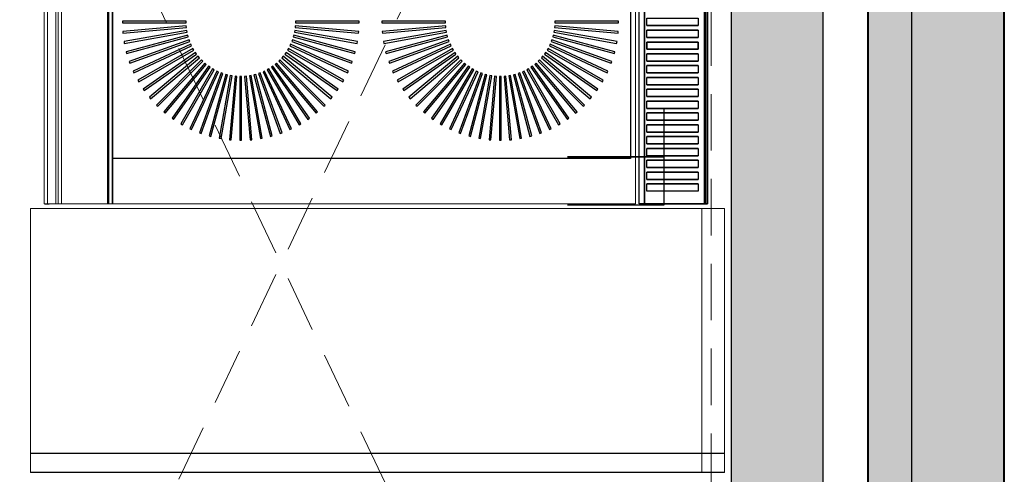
# Model space of a CAD drawing. Header units: millimetres. Extents: x 31882 to 271790, y -35693 to 24917.
# Tile 446 of 524: x 162611 to 163698, y 18546 to 19049. Entities that reach past the tile are written whole.
import ezdxf

# ---------------------------------------------------------------- set-up
doc = ezdxf.new("R2010")
doc.units = ezdxf.units.MM
doc.header["$MEASUREMENT"] = 0
doc.linetypes.add('( Dashed )', pattern=[0.75, 0.5, -0.25])
for name, color, linetype, lineweight in [('00 Structural', 2, 'Continuous', 25), ('CKD Equipments', 252, 'Continuous', 0), ('CKD-Equipement', 1, 'Continuous', 13), ('CKD-HOOD', 1, '( Dashed )', 15), ('WALL', 7, 'Continuous', 40)]:
    doc.layers.add(name, color=color, linetype=linetype, lineweight=lineweight)
for name, color, linetype in [('IQ_200_3D', 1, 'Continuous'), ('IQ_204_2D', 7, 'Continuous'), ('IQ_204_3D', 7, 'Continuous'), ('IQ_WHITE_3D', 7, 'Continuous'), ('xKAM-B3-01-Kitchen$0$A-FURN', 8, 'Continuous')]:
    doc.layers.add(name, color=color, linetype=linetype)

# ---------------------------------------------------------------- blocks, each defined once
blk = doc.blocks.new('*X231')
at = {"color": 0}
for p, q in [((286.774344, 2204.447934), (296.618251, 2214.291842)), ((286.774344, 2205.862148), (295.204037, 2214.291842)), ((286.774344, 2207.276361), (293.789824, 2214.291842)), ((286.774344, 2208.690575), (292.37561, 2214.291842)), ((286.774344, 2210.104788), (290.961397, 2214.291842)), ((286.774344, 2211.519002), (289.547183, 2214.291842)), ((286.774344, 2212.933216), (288.13297, 2214.291842))]:
    blk.add_line(p, q, dxfattribs=at)

msp = doc.modelspace()

# ---------------------------------------------------------------- hatches: boundary and pattern name
at = {"ltscale": 0.25}
h = msp.add_hatch(color=206, dxfattribs=at)
h.dxf.hatch_style = 1
h.paths.add_polyline_path([(163595.7, 16771.3), (163595.7, 16691.5), (163697.9, 16691.5), (163697.7, 22805.8), (163595.5, 22805.8), (163595.7, 16845.3)])
h = msp.add_hatch(color=206, dxfattribs=at)
h.dxf.hatch_style = 1
h.paths.add_polyline_path([(163396.5, 16771.2), (163396.5, 16691.8), (163498.1, 16691.8), (163498.1, 22772.1), (163396.5, 22772.1), (163396.5, 16844.8)])
at = {"ltscale": 0.25, "true_color": 0xadddf7}
h = msp.add_hatch(color=141, dxfattribs=at)
h.dxf.hatch_style = 1
h.paths.add_polyline_path([(163698.1, 22728.7), (163547.3, 22728.7), (163547.3, 15880.8), (163698.1, 15880.8)])

# ---------------------------------------------------------------- linework, layer by layer
for p, q in [((163322.5, 18844.1), (163322.5, 18950.8)), ((163215.8, 18844.1), (163322.5, 18844.1))]:
    msp.add_line(p, q)
at = {"extrusion": (1.83697e-16, 1, 0)}
for p, q in [((163215.8, 18897.4, 53.3), (163322.5, 18897.4, 53.3)), ((163215.8, 18897.4, -53.3), (163215.8, 18897.4, 53.3)), ((163322.5, 18897.4, -53.3), (163215.8, 18897.4, -53.3)), ((163322.5, 18897.4, -53.3), (163215.8, 18897.4, 53.3)), ((163322.5, 18897.4, 53.3), (163322.5, 18897.4, -53.3))]:
    msp.add_line(p, q, dxfattribs=at)
at = {"extrusion": (-1, 1.83697e-16, 0)}
msp.add_line((163269.2, 18844.1, -53.3), (163269.2, 18844.1, 53.3), dxfattribs=at)
at = {"layer": '00 Structural', "ltscale": 0.25}
for points in [[(163697.9, 16691.5), (163697.7, 22805.8), (163595.5, 22805.8), (163595.5, 22804.2)], [(163498.1, 16691.8), (163498.1, 22772.1), (163396.5, 22772.1), (163396.5, 22770.5)], [(163595.5, 22650.9), (163595.7, 16691.5)], [(163396.5, 22618.1), (163396.5, 16691.8)]]:
    msp.add_lwpolyline(points, dxfattribs=at)
at = {"layer": 'CKD Equipments'}
for p, q in [((163389, 18840.1, 905), (162622.8, 18840.1, 905)), ((162622.8, 18840.1), (162622.8, 18548.5)), ((163363.9, 18548.5), (163363.9, 18840.1)), ((163389, 18840.1), (163389, 18548.5)), ((163389, 18569.6), (163363.9, 18569.6)), ((163389, 18569.6), (163363.9, 18569.6))]:
    msp.add_line(p, q, dxfattribs=at)
at = {"layer": 'CKD-Equipement', "ltscale": 0.25}
for p in [(162637.7, 19649.6), (162713.1, 18845.2)]:
    msp.add_line(p, (162637.7, 18845.2), dxfattribs=at)
for points, invisible_edges in [([(162638.7, 19649.6, 896.9), (162637.9, 19649.6, 889.4), (162637.9, 18845.2, 889.4), (162638.7, 18845.2, 896.9)], 8), ([(162650.7, 19649.6, 905), (162643.5, 19649.6, 902.8), (162643.5, 18845.2, 902.8), (162650.7, 18845.2, 905)], 2), ([(162653.2, 19649.6, 695.7), (162653.1, 19649.6, 695.3), (162653.1, 18845.2, 695.3), (162653.2, 18845.2, 695.7)], 10), ([(162653.1, 19649.6, 695.3), (162653.1, 19649.6, 694.9), (162653.1, 18845.2, 694.9), (162653.1, 18845.2, 695.3)], 10), ([(162653.1, 19649.6, 694.9), (162653.1, 19649.6, 694.6), (162653.1, 18845.2, 694.6), (162653.1, 18845.2, 694.9)], 8), ([(162653.1, 19649.6, 661.5), (162653.4, 19649.6, 660.1), (162653.4, 18845.2, 660.1), (162653.1, 18845.2, 661.5)], 2), ([(162653.4, 19649.6, 696), (162653.2, 19649.6, 695.7), (162653.2, 18845.2, 695.7), (162653.4, 18845.2, 696)], 2), ([(162653.4, 19649.6, 660.1), (162654.2, 19649.6, 658.9), (162654.2, 18845.2, 658.9), (162653.4, 18845.2, 660.1)], 10), ([(162654.2, 19649.6, 658.9), (162655.5, 19649.6, 658.2), (162655.5, 18845.2, 658.2), (162654.2, 18845.2, 658.9)], 10), ([(162655.5, 19649.6, 658.2), (162656.9, 19649.6, 658), (162656.9, 18845.2, 658), (162655.5, 18845.2, 658.2)], 8), ([(163290.8, 19649.6, 905), (163285.3, 19599.3, 905), (163285.3, 18895.4, 905), (163290.8, 18845.2, 905)], 5), ([(162713.1, 18845.2, 905), (162713.1, 18895.4, 905), (163285.3, 18895.4, 905), (163290.8, 18845.2, 905)], 4)]:
    msp.add_3dface(points, dxfattribs=dict(at, invisible_edges=invisible_edges))
for points in [[(162637.9, 19649.6, 889.4), (162641.5, 19649.6, 882.7), (162641.5, 18845.2, 882.7), (162637.9, 18845.2, 889.4)], [(162641.5, 19649.6, 882.7), (162708.2, 19649.6, 817.6), (162708.2, 18845.2, 817.6), (162641.5, 18845.2, 882.7)], [(162713.1, 19649.6, 905), (162650.7, 19649.6, 905), (162650.7, 18845.2, 905), (162713.1, 18845.2, 905)], [(162653.1, 19649.6, 694.6), (162653.1, 19649.6, 661.5), (162653.1, 18845.2, 661.5), (162653.1, 18845.2, 694.6)], [(162708.7, 19649.6, 814.8), (162653.4, 19649.6, 696), (162653.4, 18845.2, 696), (162708.7, 18845.2, 814.8)], [(162656.9, 19649.6, 658), (162713.1, 19649.6, 664.2), (162713.1, 18845.2, 664.2), (162656.9, 18845.2, 658)]]:
    msp.add_3dface(points, dxfattribs=at)
at = {"layer": 'CKD-HOOD', "color": 1, "linetype": '( Dashed )', "ltscale": 125}
msp.add_lwpolyline([(162424.4, 19779.1), (162424.4, 17779.1), (163374.4, 17779.1), (163374.4, 19779.1), (162424.4, 19779.1), (163374.4, 17779.1), (162424.4, 17779.1), (163374.4, 19779.1)], dxfattribs=at)
at = {"layer": 'IQ_200_3D'}
for points, invisible_edges in [([(162643.5, 19649.6, 902.8), (162638.7, 19649.6, 896.9), (162638.7, 18845.2, 896.9), (162643.5, 18845.2, 902.8)], 10), ([(162708.2, 19649.6, 817.6), (162708.7, 19649.6, 817), (162708.7, 18845.2, 817), (162708.2, 18845.2, 817.6)], 2), ([(162708.7, 19649.6, 817), (162709, 19649.6, 816.3), (162709, 18845.2, 816.3), (162708.7, 18845.2, 817)], 10), ([(162709, 19649.6, 815.5), (162708.7, 19649.6, 814.8), (162708.7, 18845.2, 814.8), (162709, 18845.2, 815.5)], 8), ([(162709, 19649.6, 816.3), (162709, 19649.6, 815.5), (162709, 18845.2, 815.5), (162709, 18845.2, 816.3)], 10), ([(163295, 19247.4, 923.2), (163294.8, 19247.4, 922.7), (163294.8, 18845.2, 922.7), (163295, 18845.2, 923.2)], 2), ([(163294.8, 19247.4, 922.7), (163294.8, 19247.4, 922.1), (163294.8, 18845.2, 922.1), (163294.8, 18845.2, 922.7)], 10), ([(163294.8, 19247.4, 922.1), (163295.1, 19247.4, 921.6), (163295.1, 18845.2, 921.6), (163294.8, 18845.2, 922.1)], 10), ([(163295, 19247.4, 923.2), (163299, 19247.4, 929.2), (163299, 18845.2, 929.2), (163295, 18845.2, 923.2)], 2), ([(163295.1, 19247.4, 921.6), (163295.5, 19247.4, 921.2), (163295.5, 18845.2, 921.2), (163295.1, 18845.2, 921.6)], 10), ([(163295.5, 19247.4, 921.2), (163296.7, 19247.4, 920.7), (163296.7, 18845.2, 920.7), (163295.5, 18845.2, 921.2)], 10), ([(163296.7, 19247.4, 920.7), (163298, 19247.4, 920.3), (163298, 18845.2, 920.3), (163296.7, 18845.2, 920.7)], 10), ([(163298, 19247.4, 920.3), (163299.3, 19247.4, 920.1), (163299.3, 18845.2, 920.1), (163298, 18845.2, 920.3)], 10), ([(163299.3, 19247.4, 920.1), (163300.6, 19247.4, 920.1), (163300.6, 18845.2, 920.1), (163299.3, 18845.2, 920.1)], 8), ([(163367, 19247.4, 920.1), (163367.7, 19247.4, 920.1), (163367.7, 18845.2, 920.1), (163367, 18845.2, 920.1)], 2), ([(163367.7, 19247.4, 920.1), (163368.4, 19247.4, 920.2), (163368.4, 18845.2, 920.2), (163367.7, 18845.2, 920.1)], 10), ([(163369, 19247.4, 963.2), (163368.2, 19247.4, 963.3), (163368.2, 18845.2, 963.3), (163369, 18845.2, 963.2)], 8), ([(163368.4, 19247.4, 920.2), (163369, 19247.4, 920.4), (163369, 18845.2, 920.4), (163368.4, 18845.2, 920.2)], 10), ([(163369.6, 19247.4, 962.7), (163369, 19247.4, 963.2), (163369, 18845.2, 963.2), (163369.6, 18845.2, 962.7)], 10), ([(163369, 19247.4, 920.4), (163369.6, 19247.4, 920.7), (163369.6, 18845.2, 920.7), (163369, 18845.2, 920.4)], 10), ([(163370.1, 19247.4, 962.1), (163369.6, 19247.4, 962.7), (163369.6, 18845.2, 962.7), (163370.1, 18845.2, 962.1)], 10), ([(163369.6, 19247.4, 920.7), (163369.9, 19247.4, 921), (163369.9, 18845.2, 921), (163369.6, 18845.2, 920.7)], 10), ([(163369.9, 19247.4, 921), (163370.1, 19247.4, 921.3), (163370.1, 18845.2, 921.3), (163369.9, 18845.2, 921)], 10), ([(163370.2, 19247.4, 961.3), (163370.1, 19247.4, 962.1), (163370.1, 18845.2, 962.1), (163370.2, 18845.2, 961.3)], 2), ([(163370.1, 19247.4, 921.3), (163370.2, 19247.4, 921.7), (163370.2, 18845.2, 921.7), (163370.1, 18845.2, 921.3)], 10), ([(163370.2, 19247.4, 921.7), (163370.2, 19247.4, 922.1), (163370.2, 18845.2, 922.1), (163370.2, 18845.2, 921.7)], 8), ([(163299, 19050.3, 929.2), (163299, 19042.2, 929.2), (163303.5, 19042.2, 934.8), (163303.5, 19050.3, 934.8)], 11), ([(163360, 19050.3, 963.1), (163360, 19042.2, 963.1), (163368.2, 19042.2, 963.3), (163368.2, 19050.3, 963.3)], 10), ([(163303.5, 19042.2, 934.8), (163308.5, 19042.2, 940), (163308.5, 19037.2, 940), (163303.5, 19037.2, 934.8)], 10), ([(163308.5, 19042.2, 940), (163313.9, 19042.2, 944.8), (163313.9, 19037.2, 944.8), (163308.5, 19037.2, 940)], 10), ([(163313.9, 19042.2, 944.8), (163319.7, 19042.2, 949), (163319.7, 19037.2, 949), (163313.9, 19037.2, 944.8)], 10), ([(163319.7, 19042.2, 949), (163325.8, 19042.2, 952.8), (163325.8, 19037.2, 952.8), (163319.7, 19037.2, 949)], 10), ([(163325.8, 19042.2, 952.8), (163332.2, 19042.2, 956), (163332.2, 19037.2, 956), (163325.8, 19037.2, 952.8)], 10), ([(163332.2, 19042.2, 956), (163338.9, 19042.2, 958.7), (163338.9, 19037.2, 958.7), (163332.2, 19037.2, 956)], 10), ([(163338.9, 19042.2, 958.7), (163345.8, 19042.2, 960.8), (163345.8, 19037.2, 960.8), (163338.9, 19037.2, 958.7)], 10), ([(163345.8, 19042.2, 960.8), (163352.9, 19042.2, 962.2), (163352.9, 19037.2, 962.2), (163345.8, 19037.2, 960.8)], 10), ([(163352.9, 19042.2, 962.2), (163360, 19042.2, 963.1), (163360, 19037.2, 963.1), (163352.9, 19037.2, 962.2)], 10), ([(163368.2, 19042.2, 963.3), (163368.2, 19037.2, 963.3), (163360, 19037.2, 963.1), (163360, 19042.2, 963.1)], 14), ([(163299, 19037.2, 929.2), (163299, 19029.2, 929.2), (163303.5, 19029.2, 934.8), (163303.5, 19037.2, 934.8)], 11), ([(163303.5, 19029.2, 934.8), (163308.5, 19029.2, 940), (163308.5, 19024.1, 940), (163303.5, 19024.1, 934.8)], 10), ([(163308.5, 19029.2, 940), (163313.9, 19029.2, 944.8), (163313.9, 19024.1, 944.8), (163308.5, 19024.1, 940)], 10), ([(163313.9, 19029.2, 944.8), (163319.7, 19029.2, 949), (163319.7, 19024.1, 949), (163313.9, 19024.1, 944.8)], 10), ([(163319.7, 19029.2, 949), (163325.8, 19029.2, 952.8), (163325.8, 19024.1, 952.8), (163319.7, 19024.1, 949)], 10), ([(163325.8, 19029.2, 952.8), (163332.2, 19029.2, 956), (163332.2, 19024.1, 956), (163325.8, 19024.1, 952.8)], 10), ([(163332.2, 19029.2, 956), (163338.9, 19029.2, 958.7), (163338.9, 19024.1, 958.7), (163332.2, 19024.1, 956)], 10), ([(163338.9, 19029.2, 958.7), (163345.8, 19029.2, 960.8), (163345.8, 19024.1, 960.8), (163338.9, 19024.1, 958.7)], 10), ([(163345.8, 19029.2, 960.8), (163352.9, 19029.2, 962.2), (163352.9, 19024.1, 962.2), (163345.8, 19024.1, 960.8)], 10), ([(163352.9, 19029.2, 962.2), (163360, 19029.2, 963.1), (163360, 19024.1, 963.1), (163352.9, 19024.1, 962.2)], 10), ([(163360, 19037.2, 963.1), (163360, 19029.2, 963.1), (163368.2, 19029.2, 963.3), (163368.2, 19037.2, 963.3)], 10), ([(163368.2, 19029.2, 963.3), (163368.2, 19024.1, 963.3), (163360, 19024.1, 963.1), (163360, 19029.2, 963.1)], 14), ([(163299, 19016.1, 929.2), (163299, 19024.1, 929.2), (163303.5, 19024.1, 934.8), (163303.5, 19016.1, 934.8)], 11), ([(163360, 19016.1, 963.1), (163360, 19024.1, 963.1), (163368.2, 19024.1, 963.3), (163368.2, 19016.1, 963.3)], 10), ([(163299, 19011.1, 929.2), (163299, 19003, 929.2), (163303.5, 19003, 934.8), (163303.5, 19011.1, 934.8)], 11), ([(163303.5, 19016.1, 934.8), (163308.5, 19016.1, 940), (163308.5, 19011.1, 940), (163303.5, 19011.1, 934.8)], 10), ([(163308.5, 19016.1, 940), (163313.9, 19016.1, 944.8), (163313.9, 19011.1, 944.8), (163308.5, 19011.1, 940)], 10), ([(163313.9, 19016.1, 944.8), (163319.7, 19016.1, 949), (163319.7, 19011.1, 949), (163313.9, 19011.1, 944.8)], 10), ([(163319.7, 19016.1, 949), (163325.8, 19016.1, 952.8), (163325.8, 19011.1, 952.8), (163319.7, 19011.1, 949)], 10), ([(163325.8, 19016.1, 952.8), (163332.2, 19016.1, 956), (163332.2, 19011.1, 956), (163325.8, 19011.1, 952.8)], 10), ([(163332.2, 19016.1, 956), (163338.9, 19016.1, 958.7), (163338.9, 19011.1, 958.7), (163332.2, 19011.1, 956)], 10), ([(163338.9, 19016.1, 958.7), (163345.8, 19016.1, 960.8), (163345.8, 19011.1, 960.8), (163338.9, 19011.1, 958.7)], 10), ([(163345.8, 19016.1, 960.8), (163352.9, 19016.1, 962.2), (163352.9, 19011.1, 962.2), (163345.8, 19011.1, 960.8)], 10), ([(163352.9, 19016.1, 962.2), (163360, 19016.1, 963.1), (163360, 19011.1, 963.1), (163352.9, 19011.1, 962.2)], 10), ([(163368.2, 19016.1, 963.3), (163368.2, 19011.1, 963.3), (163360, 19011.1, 963.1), (163360, 19016.1, 963.1)], 14), ([(163360, 19011.1, 963.1), (163360, 19003, 963.1), (163368.2, 19003, 963.3), (163368.2, 19011.1, 963.3)], 10), ([(163299, 18998, 929.2), (163299, 18990, 929.2), (163303.5, 18990, 934.8), (163303.5, 18998, 934.8)], 11), ([(163303.5, 19003, 934.8), (163308.5, 19003, 940), (163308.5, 18998, 940), (163303.5, 18998, 934.8)], 10), ([(163308.5, 19003, 940), (163313.9, 19003, 944.8), (163313.9, 18998, 944.8), (163308.5, 18998, 940)], 10), ([(163313.9, 19003, 944.8), (163319.7, 19003, 949), (163319.7, 18998, 949), (163313.9, 18998, 944.8)], 10), ([(163319.7, 19003, 949), (163325.8, 19003, 952.8), (163325.8, 18998, 952.8), (163319.7, 18998, 949)], 10), ([(163325.8, 19003, 952.8), (163332.2, 19003, 956), (163332.2, 18998, 956), (163325.8, 18998, 952.8)], 10), ([(163332.2, 19003, 956), (163338.9, 19003, 958.7), (163338.9, 18998, 958.7), (163332.2, 18998, 956)], 10), ([(163338.9, 19003, 958.7), (163345.8, 19003, 960.8), (163345.8, 18998, 960.8), (163338.9, 18998, 958.7)], 10), ([(163345.8, 19003, 960.8), (163352.9, 19003, 962.2), (163352.9, 18998, 962.2), (163345.8, 18998, 960.8)], 10), ([(163352.9, 19003, 962.2), (163360, 19003, 963.1), (163360, 18998, 963.1), (163352.9, 18998, 962.2)], 10), ([(163368.2, 19003, 963.3), (163368.2, 18998, 963.3), (163360, 18998, 963.1), (163360, 19003, 963.1)], 14), ([(163360, 18998, 963.1), (163360, 18990, 963.1), (163368.2, 18990, 963.3), (163368.2, 18998, 963.3)], 10), ([(163299, 18984.9, 929.2), (163299, 18976.9, 929.2), (163303.5, 18976.9, 934.8), (163303.5, 18984.9, 934.8)], 11), ([(163303.5, 18990, 934.8), (163308.5, 18990, 940), (163308.5, 18984.9, 940), (163303.5, 18984.9, 934.8)], 10), ([(163308.5, 18990, 940), (163313.9, 18990, 944.8), (163313.9, 18984.9, 944.8), (163308.5, 18984.9, 940)], 10), ([(163313.9, 18990, 944.8), (163319.7, 18990, 949), (163319.7, 18984.9, 949), (163313.9, 18984.9, 944.8)], 10), ([(163319.7, 18990, 949), (163325.8, 18990, 952.8), (163325.8, 18984.9, 952.8), (163319.7, 18984.9, 949)], 10), ([(163325.8, 18990, 952.8), (163332.2, 18990, 956), (163332.2, 18984.9, 956), (163325.8, 18984.9, 952.8)], 10), ([(163332.2, 18990, 956), (163338.9, 18990, 958.7), (163338.9, 18984.9, 958.7), (163332.2, 18984.9, 956)], 10), ([(163338.9, 18990, 958.7), (163345.8, 18990, 960.8), (163345.8, 18984.9, 960.8), (163338.9, 18984.9, 958.7)], 10), ([(163345.8, 18990, 960.8), (163352.9, 18990, 962.2), (163352.9, 18984.9, 962.2), (163345.8, 18984.9, 960.8)], 10), ([(163352.9, 18990, 962.2), (163360, 18990, 963.1), (163360, 18984.9, 963.1), (163352.9, 18984.9, 962.2)], 10), ([(163368.2, 18990, 963.3), (163368.2, 18984.9, 963.3), (163360, 18984.9, 963.1), (163360, 18990, 963.1)], 14), ([(163360, 18984.9, 963.1), (163360, 18976.9, 963.1), (163368.2, 18976.9, 963.3), (163368.2, 18984.9, 963.3)], 10), ([(163303.5, 18976.9, 934.8), (163308.5, 18976.9, 940), (163308.5, 18971.9, 940), (163303.5, 18971.9, 934.8)], 10), ([(163308.5, 18976.9, 940), (163313.9, 18976.9, 944.8), (163313.9, 18971.9, 944.8), (163308.5, 18971.9, 940)], 10), ([(163313.9, 18976.9, 944.8), (163319.7, 18976.9, 949), (163319.7, 18971.9, 949), (163313.9, 18971.9, 944.8)], 10), ([(163319.7, 18976.9, 949), (163325.8, 18976.9, 952.8), (163325.8, 18971.9, 952.8), (163319.7, 18971.9, 949)], 10), ([(163325.8, 18976.9, 952.8), (163332.2, 18976.9, 956), (163332.2, 18971.9, 956), (163325.8, 18971.9, 952.8)], 10), ([(163332.2, 18976.9, 956), (163338.9, 18976.9, 958.7), (163338.9, 18971.9, 958.7), (163332.2, 18971.9, 956)], 10), ([(163338.9, 18976.9, 958.7), (163345.8, 18976.9, 960.8), (163345.8, 18971.9, 960.8), (163338.9, 18971.9, 958.7)], 10), ([(163345.8, 18976.9, 960.8), (163352.9, 18976.9, 962.2), (163352.9, 18971.9, 962.2), (163345.8, 18971.9, 960.8)], 10), ([(163352.9, 18976.9, 962.2), (163360, 18976.9, 963.1), (163360, 18971.9, 963.1), (163352.9, 18971.9, 962.2)], 10), ([(163368.2, 18976.9, 963.3), (163368.2, 18971.9, 963.3), (163360, 18971.9, 963.1), (163360, 18976.9, 963.1)], 14), ([(163299, 18971.9, 929.2), (163299, 18963.8, 929.2), (163303.5, 18963.8, 934.8), (163303.5, 18971.9, 934.8)], 11), ([(163303.5, 18963.8, 934.8), (163308.5, 18963.8, 940), (163308.5, 18958.8, 940), (163303.5, 18958.8, 934.8)], 10), ([(163308.5, 18963.8, 940), (163313.9, 18963.8, 944.8), (163313.9, 18958.8, 944.8), (163308.5, 18958.8, 940)], 10), ([(163313.9, 18963.8, 944.8), (163319.7, 18963.8, 949), (163319.7, 18958.8, 949), (163313.9, 18958.8, 944.8)], 10), ([(163319.7, 18963.8, 949), (163325.8, 18963.8, 952.8), (163325.8, 18958.8, 952.8), (163319.7, 18958.8, 949)], 10), ([(163325.8, 18963.8, 952.8), (163332.2, 18963.8, 956), (163332.2, 18958.8, 956), (163325.8, 18958.8, 952.8)], 10), ([(163332.2, 18963.8, 956), (163338.9, 18963.8, 958.7), (163338.9, 18958.8, 958.7), (163332.2, 18958.8, 956)], 10), ([(163338.9, 18963.8, 958.7), (163345.8, 18963.8, 960.8), (163345.8, 18958.8, 960.8), (163338.9, 18958.8, 958.7)], 10), ([(163345.8, 18963.8, 960.8), (163352.9, 18963.8, 962.2), (163352.9, 18958.8, 962.2), (163345.8, 18958.8, 960.8)], 10), ([(163352.9, 18963.8, 962.2), (163360, 18963.8, 963.1), (163360, 18958.8, 963.1), (163352.9, 18958.8, 962.2)], 10), ([(163360, 18971.9, 963.1), (163360, 18963.8, 963.1), (163368.2, 18963.8, 963.3), (163368.2, 18971.9, 963.3)], 10), ([(163368.2, 18963.8, 963.3), (163368.2, 18958.8, 963.3), (163360, 18958.8, 963.1), (163360, 18963.8, 963.1)], 14), ([(163299, 18958.8, 929.2), (163299, 18950.7, 929.2), (163303.5, 18950.7, 934.8), (163303.5, 18958.8, 934.8)], 11), ([(163360, 18958.8, 963.1), (163360, 18950.7, 963.1), (163368.2, 18950.7, 963.3), (163368.2, 18958.8, 963.3)], 10), ([(163299, 18945.7, 929.2), (163299, 18937.7, 929.2), (163303.5, 18937.7, 934.8), (163303.5, 18945.7, 934.8)], 11), ([(163303.5, 18950.7, 934.8), (163308.5, 18950.7, 940), (163308.5, 18945.7, 940), (163303.5, 18945.7, 934.8)], 10), ([(163308.5, 18950.7, 940), (163313.9, 18950.7, 944.8), (163313.9, 18945.7, 944.8), (163308.5, 18945.7, 940)], 10), ([(163313.9, 18950.7, 944.8), (163319.7, 18950.7, 949), (163319.7, 18945.7, 949), (163313.9, 18945.7, 944.8)], 10), ([(163319.7, 18950.7, 949), (163325.8, 18950.7, 952.8), (163325.8, 18945.7, 952.8), (163319.7, 18945.7, 949)], 10), ([(163325.8, 18950.7, 952.8), (163332.2, 18950.7, 956), (163332.2, 18945.7, 956), (163325.8, 18945.7, 952.8)], 10), ([(163332.2, 18950.7, 956), (163338.9, 18950.7, 958.7), (163338.9, 18945.7, 958.7), (163332.2, 18945.7, 956)], 10), ([(163338.9, 18950.7, 958.7), (163345.8, 18950.7, 960.8), (163345.8, 18945.7, 960.8), (163338.9, 18945.7, 958.7)], 10), ([(163345.8, 18950.7, 960.8), (163352.9, 18950.7, 962.2), (163352.9, 18945.7, 962.2), (163345.8, 18945.7, 960.8)], 10), ([(163352.9, 18950.7, 962.2), (163360, 18950.7, 963.1), (163360, 18945.7, 963.1), (163352.9, 18945.7, 962.2)], 10), ([(163368.2, 18950.7, 963.3), (163368.2, 18945.7, 963.3), (163360, 18945.7, 963.1), (163360, 18950.7, 963.1)], 14), ([(163360, 18945.7, 963.1), (163360, 18937.7, 963.1), (163368.2, 18937.7, 963.3), (163368.2, 18945.7, 963.3)], 10), ([(163299, 18932.6, 929.2), (163299, 18924.6, 929.2), (163303.5, 18924.6, 934.8), (163303.5, 18932.6, 934.8)], 11), ([(163303.5, 18937.7, 934.8), (163308.5, 18937.7, 940), (163308.5, 18932.6, 940), (163303.5, 18932.6, 934.8)], 10), ([(163308.5, 18937.7, 940), (163313.9, 18937.7, 944.8), (163313.9, 18932.6, 944.8), (163308.5, 18932.6, 940)], 10), ([(163313.9, 18937.7, 944.8), (163319.7, 18937.7, 949), (163319.7, 18932.6, 949), (163313.9, 18932.6, 944.8)], 10), ([(163319.7, 18937.7, 949), (163325.8, 18937.7, 952.8), (163325.8, 18932.6, 952.8), (163319.7, 18932.6, 949)], 10), ([(163325.8, 18937.7, 952.8), (163332.2, 18937.7, 956), (163332.2, 18932.6, 956), (163325.8, 18932.6, 952.8)], 10), ([(163332.2, 18937.7, 956), (163338.9, 18937.7, 958.7), (163338.9, 18932.6, 958.7), (163332.2, 18932.6, 956)], 10), ([(163338.9, 18937.7, 958.7), (163345.8, 18937.7, 960.8), (163345.8, 18932.6, 960.8), (163338.9, 18932.6, 958.7)], 10), ([(163345.8, 18937.7, 960.8), (163352.9, 18937.7, 962.2), (163352.9, 18932.6, 962.2), (163345.8, 18932.6, 960.8)], 10), ([(163352.9, 18937.7, 962.2), (163360, 18937.7, 963.1), (163360, 18932.6, 963.1), (163352.9, 18932.6, 962.2)], 10), ([(163368.2, 18937.7, 963.3), (163368.2, 18932.6, 963.3), (163360, 18932.6, 963.1), (163360, 18937.7, 963.1)], 14), ([(163360, 18932.6, 963.1), (163360, 18924.6, 963.1), (163368.2, 18924.6, 963.3), (163368.2, 18932.6, 963.3)], 10), ([(163299, 18919.6, 929.2), (163299, 18911.5, 929.2), (163303.5, 18911.5, 934.8), (163303.5, 18919.6, 934.8)], 11), ([(163303.5, 18924.6, 934.8), (163308.5, 18924.6, 940), (163308.5, 18919.6, 940), (163303.5, 18919.6, 934.8)], 10), ([(163308.5, 18924.6, 940), (163313.9, 18924.6, 944.8), (163313.9, 18919.6, 944.8), (163308.5, 18919.6, 940)], 10), ([(163313.9, 18924.6, 944.8), (163319.7, 18924.6, 949), (163319.7, 18919.6, 949), (163313.9, 18919.6, 944.8)], 10), ([(163319.7, 18924.6, 949), (163325.8, 18924.6, 952.8), (163325.8, 18919.6, 952.8), (163319.7, 18919.6, 949)], 10), ([(163325.8, 18924.6, 952.8), (163332.2, 18924.6, 956), (163332.2, 18919.6, 956), (163325.8, 18919.6, 952.8)], 10), ([(163332.2, 18924.6, 956), (163338.9, 18924.6, 958.7), (163338.9, 18919.6, 958.7), (163332.2, 18919.6, 956)], 10), ([(163338.9, 18924.6, 958.7), (163345.8, 18924.6, 960.8), (163345.8, 18919.6, 960.8), (163338.9, 18919.6, 958.7)], 10), ([(163345.8, 18924.6, 960.8), (163352.9, 18924.6, 962.2), (163352.9, 18919.6, 962.2), (163345.8, 18919.6, 960.8)], 10), ([(163352.9, 18924.6, 962.2), (163360, 18924.6, 963.1), (163360, 18919.6, 963.1), (163352.9, 18919.6, 962.2)], 10), ([(163368.2, 18924.6, 963.3), (163368.2, 18919.6, 963.3), (163360, 18919.6, 963.1), (163360, 18924.6, 963.1)], 14), ([(163360, 18919.6, 963.1), (163360, 18911.5, 963.1), (163368.2, 18911.5, 963.3), (163368.2, 18919.6, 963.3)], 10), ([(163303.5, 18911.5, 934.8), (163308.5, 18911.5, 940), (163308.5, 18906.5, 940), (163303.5, 18906.5, 934.8)], 10), ([(163308.5, 18911.5, 940), (163313.9, 18911.5, 944.8), (163313.9, 18906.5, 944.8), (163308.5, 18906.5, 940)], 10), ([(163313.9, 18911.5, 944.8), (163319.7, 18911.5, 949), (163319.7, 18906.5, 949), (163313.9, 18906.5, 944.8)], 10), ([(163319.7, 18911.5, 949), (163325.8, 18911.5, 952.8), (163325.8, 18906.5, 952.8), (163319.7, 18906.5, 949)], 10), ([(163325.8, 18911.5, 952.8), (163332.2, 18911.5, 956), (163332.2, 18906.5, 956), (163325.8, 18906.5, 952.8)], 10), ([(163332.2, 18911.5, 956), (163338.9, 18911.5, 958.7), (163338.9, 18906.5, 958.7), (163332.2, 18906.5, 956)], 10), ([(163338.9, 18911.5, 958.7), (163345.8, 18911.5, 960.8), (163345.8, 18906.5, 960.8), (163338.9, 18906.5, 958.7)], 10), ([(163345.8, 18911.5, 960.8), (163352.9, 18911.5, 962.2), (163352.9, 18906.5, 962.2), (163345.8, 18906.5, 960.8)], 10), ([(163352.9, 18911.5, 962.2), (163360, 18911.5, 963.1), (163360, 18906.5, 963.1), (163352.9, 18906.5, 962.2)], 10), ([(163368.2, 18911.5, 963.3), (163368.2, 18906.5, 963.3), (163360, 18906.5, 963.1), (163360, 18911.5, 963.1)], 14), ([(163299, 18906.5, 929.2), (163299, 18898.4, 929.2), (163303.5, 18898.4, 934.8), (163303.5, 18906.5, 934.8)], 11), ([(163303.5, 18898.4, 934.8), (163308.5, 18898.4, 940), (163308.5, 18893.4, 940), (163303.5, 18893.4, 934.8)], 10), ([(163308.5, 18898.4, 940), (163313.9, 18898.4, 944.8), (163313.9, 18893.4, 944.8), (163308.5, 18893.4, 940)], 10), ([(163313.9, 18898.4, 944.8), (163319.7, 18898.4, 949), (163319.7, 18893.4, 949), (163313.9, 18893.4, 944.8)], 10), ([(163319.7, 18898.4, 949), (163325.8, 18898.4, 952.8), (163325.8, 18893.4, 952.8), (163319.7, 18893.4, 949)], 10), ([(163325.8, 18898.4, 952.8), (163332.2, 18898.4, 956), (163332.2, 18893.4, 956), (163325.8, 18893.4, 952.8)], 10), ([(163332.2, 18898.4, 956), (163338.9, 18898.4, 958.7), (163338.9, 18893.4, 958.7), (163332.2, 18893.4, 956)], 10), ([(163338.9, 18898.4, 958.7), (163345.8, 18898.4, 960.8), (163345.8, 18893.4, 960.8), (163338.9, 18893.4, 958.7)], 10), ([(163345.8, 18898.4, 960.8), (163352.9, 18898.4, 962.2), (163352.9, 18893.4, 962.2), (163345.8, 18893.4, 960.8)], 10), ([(163352.9, 18898.4, 962.2), (163360, 18898.4, 963.1), (163360, 18893.4, 963.1), (163352.9, 18893.4, 962.2)], 10), ([(163360, 18906.5, 963.1), (163360, 18898.4, 963.1), (163368.2, 18898.4, 963.3), (163368.2, 18906.5, 963.3)], 10), ([(163368.2, 18898.4, 963.3), (163368.2, 18893.4, 963.3), (163360, 18893.4, 963.1), (163360, 18898.4, 963.1)], 14), ([(163299, 18893.4, 929.2), (163299, 18885.4, 929.2), (163303.5, 18885.4, 934.8), (163303.5, 18893.4, 934.8)], 11), ([(163360, 18893.4, 963.1), (163360, 18885.4, 963.1), (163368.2, 18885.4, 963.3), (163368.2, 18893.4, 963.3)], 10), ([(163299, 18880.3, 929.2), (163299, 18872.3, 929.2), (163303.5, 18872.3, 934.8), (163303.5, 18880.3, 934.8)], 11), ([(163303.5, 18885.4, 934.8), (163308.5, 18885.4, 940), (163308.5, 18880.3, 940), (163303.5, 18880.3, 934.8)], 10), ([(163308.5, 18885.4, 940), (163313.9, 18885.4, 944.8), (163313.9, 18880.3, 944.8), (163308.5, 18880.3, 940)], 10), ([(163313.9, 18885.4, 944.8), (163319.7, 18885.4, 949), (163319.7, 18880.3, 949), (163313.9, 18880.3, 944.8)], 10), ([(163319.7, 18885.4, 949), (163325.8, 18885.4, 952.8), (163325.8, 18880.3, 952.8), (163319.7, 18880.3, 949)], 10), ([(163325.8, 18885.4, 952.8), (163332.2, 18885.4, 956), (163332.2, 18880.3, 956), (163325.8, 18880.3, 952.8)], 10), ([(163332.2, 18885.4, 956), (163338.9, 18885.4, 958.7), (163338.9, 18880.3, 958.7), (163332.2, 18880.3, 956)], 10), ([(163338.9, 18885.4, 958.7), (163345.8, 18885.4, 960.8), (163345.8, 18880.3, 960.8), (163338.9, 18880.3, 958.7)], 10), ([(163345.8, 18885.4, 960.8), (163352.9, 18885.4, 962.2), (163352.9, 18880.3, 962.2), (163345.8, 18880.3, 960.8)], 10), ([(163352.9, 18885.4, 962.2), (163360, 18885.4, 963.1), (163360, 18880.3, 963.1), (163352.9, 18880.3, 962.2)], 10), ([(163368.2, 18885.4, 963.3), (163368.2, 18880.3, 963.3), (163360, 18880.3, 963.1), (163360, 18885.4, 963.1)], 14), ([(163360, 18880.3, 963.1), (163360, 18872.3, 963.1), (163368.2, 18872.3, 963.3), (163368.2, 18880.3, 963.3)], 10), ([(163299, 18867.3, 929.2), (163299, 18859.2, 929.2), (163303.5, 18859.2, 934.8), (163303.5, 18867.3, 934.8)], 11), ([(163303.5, 18872.3, 934.8), (163308.5, 18872.3, 940), (163308.5, 18867.3, 940), (163303.5, 18867.3, 934.8)], 10), ([(163308.5, 18872.3, 940), (163313.9, 18872.3, 944.8), (163313.9, 18867.3, 944.8), (163308.5, 18867.3, 940)], 10), ([(163313.9, 18872.3, 944.8), (163319.7, 18872.3, 949), (163319.7, 18867.3, 949), (163313.9, 18867.3, 944.8)], 10), ([(163319.7, 18872.3, 949), (163325.8, 18872.3, 952.8), (163325.8, 18867.3, 952.8), (163319.7, 18867.3, 949)], 10), ([(163325.8, 18872.3, 952.8), (163332.2, 18872.3, 956), (163332.2, 18867.3, 956), (163325.8, 18867.3, 952.8)], 10), ([(163332.2, 18872.3, 956), (163338.9, 18872.3, 958.7), (163338.9, 18867.3, 958.7), (163332.2, 18867.3, 956)], 10), ([(163338.9, 18872.3, 958.7), (163345.8, 18872.3, 960.8), (163345.8, 18867.3, 960.8), (163338.9, 18867.3, 958.7)], 10), ([(163345.8, 18872.3, 960.8), (163352.9, 18872.3, 962.2), (163352.9, 18867.3, 962.2), (163345.8, 18867.3, 960.8)], 10), ([(163352.9, 18872.3, 962.2), (163360, 18872.3, 963.1), (163360, 18867.3, 963.1), (163352.9, 18867.3, 962.2)], 10), ([(163368.2, 18872.3, 963.3), (163368.2, 18867.3, 963.3), (163360, 18867.3, 963.1), (163360, 18872.3, 963.1)], 14), ([(163360, 18867.3, 963.1), (163360, 18859.2, 963.1), (163368.2, 18859.2, 963.3), (163368.2, 18867.3, 963.3)], 10), ([(163299, 18845.2, 929.2), (163303.5, 18845.2, 934.8), (163303.5, 18859.2, 934.8), (163299, 18859.2, 929.2)], 14), ([(163303.5, 18845.2, 934.8), (163308.5, 18845.2, 940), (163308.5, 18859.2, 940), (163303.5, 18859.2, 934.8)], 10), ([(163308.5, 18845.2, 940), (163313.9, 18845.2, 944.8), (163313.9, 18859.2, 944.8), (163308.5, 18859.2, 940)], 10), ([(163313.9, 18845.2, 944.8), (163319.7, 18845.2, 949), (163319.7, 18859.2, 949), (163313.9, 18859.2, 944.8)], 10), ([(163319.7, 18845.2, 949), (163325.8, 18845.2, 952.8), (163325.8, 18859.2, 952.8), (163319.7, 18859.2, 949)], 10), ([(163325.8, 18845.2, 952.8), (163332.2, 18845.2, 956), (163332.2, 18859.2, 956), (163325.8, 18859.2, 952.8)], 10), ([(163332.2, 18845.2, 956), (163338.9, 18845.2, 958.7), (163338.9, 18859.2, 958.7), (163332.2, 18859.2, 956)], 10), ([(163338.9, 18845.2, 958.7), (163345.8, 18845.2, 960.8), (163345.8, 18859.2, 960.8), (163338.9, 18859.2, 958.7)], 10), ([(163345.8, 18845.2, 960.8), (163352.9, 18845.2, 962.2), (163352.9, 18859.2, 962.2), (163345.8, 18859.2, 960.8)], 10), ([(163352.9, 18845.2, 962.2), (163360, 18845.2, 963.1), (163360, 18859.2, 963.1), (163352.9, 18859.2, 962.2)], 10), ([(163360, 18845.2, 963.1), (163368.2, 18845.2, 963.3), (163368.2, 18859.2, 963.3), (163360, 18859.2, 963.1)], 12)]:
    msp.add_3dface(points, dxfattribs=dict(at, invisible_edges=invisible_edges))
for points in [[(162713.1, 19649.6, 664.2), (162713.1, 19649.6, 905), (162713.1, 18845.2, 905), (162713.1, 18845.2, 664.2)], [(163300.6, 19247.4, 920.1), (163367, 19247.4, 920.1), (163367, 18845.2, 920.1), (163300.6, 18845.2, 920.1)], [(163370.2, 19247.4, 922.1), (163370.2, 19247.4, 961.3), (163370.2, 18845.2, 961.3), (163370.2, 18845.2, 922.1)]]:
    msp.add_3dface(points, dxfattribs=at)
at = {"layer": 'IQ_204_2D'}
for points in [[(163285.3, 19599.3), (163285.3, 18895.4), (162713.1, 18895.4), (162713.1, 19599.3)], [(163370.2, 19247.4), (163370.2, 18845.2), (163294.8, 18845.2), (163294.8, 19247.4)], [(163360, 19050.3), (163360, 19042.2), (163303.5, 19042.2), (163303.5, 19050.3)], [(162724.2, 19047.3), (162724.2, 19045.3), (162794.5, 19045.3), (162794.5, 19047.3)], [(162724.6, 19035.9), (162724.7, 19033.9), (162794.9, 19040), (162794.7, 19042)], [(162985, 19033.9), (162985.2, 19035.9), (162915.1, 19042), (162914.9, 19040)], [(162985.6, 19045.3), (162985.6, 19047.3), (162915.2, 19047.3), (162915.2, 19045.3)], [(163010.7, 19047.3), (163010.7, 19045.3), (163081.1, 19045.3), (163081.1, 19047.3)], [(163011.1, 19035.9), (163011.3, 19033.9), (163081.4, 19040), (163081.3, 19042)], [(163271.6, 19033.9), (163271.8, 19035.9), (163201.6, 19042), (163201.5, 19040)], [(163272.2, 19045.3), (163272.2, 19047.3), (163201.8, 19047.3), (163201.8, 19045.3)], [(162726, 19024.6), (162726.3, 19022.6), (162795.6, 19034.8), (162795.3, 19036.8)], [(162728.3, 19013.4), (162728.9, 19011.5), (162796.9, 19029.7), (162796.3, 19031.6)], [(162980.9, 19011.5), (162981.4, 19013.4), (162913.4, 19031.6), (162912.9, 19029.7)], [(162983.4, 19022.6), (162983.8, 19024.6), (162914.5, 19036.8), (162914.1, 19034.8)], [(163012.5, 19024.6), (163012.9, 19022.6), (163082.2, 19034.8), (163081.9, 19036.8)], [(163014.9, 19013.4), (163015.5, 19011.5), (163083.4, 19029.7), (163082.9, 19031.6)], [(163267.5, 19011.5), (163268, 19013.4), (163200, 19031.6), (163199.5, 19029.7)], [(163270, 19022.6), (163270.4, 19024.6), (163201, 19036.8), (163200.7, 19034.8)], [(163360, 19037.2), (163360, 19029.2), (163303.5, 19029.2), (163303.5, 19037.2)], [(162731.7, 19002.5), (162732.4, 19000.6), (162798.5, 19024.7), (162797.8, 19026.6)], [(162736, 18991.9), (162736.8, 18990.1), (162800.6, 19019.9), (162799.8, 19021.7)], [(162741.2, 18981.8), (162742.2, 18980), (162803.1, 19015.2), (162802.1, 19017)], [(162967.6, 18980), (162968.6, 18981.8), (162907.6, 19017), (162906.6, 19015.2)], [(162972.9, 18990.1), (162973.8, 18991.9), (162910, 19021.7), (162909.1, 19019.9)], [(162977.4, 19000.6), (162978.1, 19002.5), (162911.9, 19026.6), (162911.2, 19024.7)], [(163018.3, 19002.5), (163019, 19000.6), (163085.1, 19024.7), (163084.4, 19026.6)], [(163022.6, 18991.9), (163023.4, 18990.1), (163087.2, 19019.9), (163086.4, 19021.7)], [(163027.7, 18981.8), (163028.8, 18980), (163089.7, 19015.2), (163088.7, 19017)], [(163254.2, 18980), (163255.2, 18981.8), (163194.2, 19017), (163193.2, 19015.2)], [(163259.5, 18990.1), (163260.4, 18991.9), (163196.6, 19021.7), (163195.7, 19019.9)], [(163264, 19000.6), (163264.6, 19002.5), (163198.5, 19026.6), (163197.8, 19024.7)], [(163360, 19024.1), (163360, 19016.1), (163303.5, 19016.1), (163303.5, 19024.1)], [(162747.2, 18972.1), (162748.4, 18970.5), (162806, 19010.8), (162804.9, 19012.5)], [(162754.1, 18963), (162755.4, 18961.5), (162809.3, 19006.7), (162808, 19008.3)], [(162954.4, 18961.5), (162955.7, 18963), (162901.7, 19008.3), (162900.4, 19006.7)], [(162961.4, 18970.5), (162962.5, 18972.1), (162904.9, 19012.5), (162903.7, 19010.8)], [(163033.8, 18972.1), (163035, 18970.5), (163092.6, 19010.8), (163091.5, 19012.5)], [(163040.7, 18963), (163042, 18961.5), (163095.9, 19006.7), (163094.6, 19008.3)], [(163240.9, 18961.5), (163242.2, 18963), (163188.3, 19008.3), (163187, 19006.7)], [(163248, 18970.5), (163249.1, 18972.1), (163191.5, 19012.5), (163190.3, 19010.8)], [(163360, 19011.1), (163360, 19003), (163303.5, 19003), (163303.5, 19011.1)], [(162761.7, 18954.5), (162763.2, 18953.1), (162812.9, 19002.9), (162811.5, 19004.3)], [(162770.1, 18946.8), (162771.6, 18945.5), (162816.9, 18999.4), (162815.3, 19000.7)], [(162779.1, 18939.8), (162780.7, 18938.6), (162821.1, 18996.3), (162819.4, 18997.4)], [(162929, 18938.6), (162930.7, 18939.8), (162890.3, 18997.4), (162888.7, 18996.3)], [(162938.1, 18945.5), (162939.7, 18946.8), (162894.4, 19000.7), (162892.9, 18999.4)], [(162946.6, 18953.1), (162948, 18954.5), (162898.2, 19004.3), (162896.8, 19002.9)], [(163048.3, 18954.5), (163049.7, 18953.1), (163099.5, 19002.9), (163098.1, 19004.3)], [(163056.7, 18946.8), (163058.2, 18945.5), (163103.4, 18999.4), (163101.9, 19000.7)], [(163065.7, 18939.8), (163067.3, 18938.6), (163107.7, 18996.3), (163106, 18997.4)], [(163215.6, 18938.6), (163217.3, 18939.8), (163176.9, 18997.4), (163175.2, 18996.3)], [(163224.7, 18945.5), (163226.3, 18946.8), (163181, 19000.7), (163179.5, 18999.4)], [(163233.2, 18953.1), (163234.6, 18954.5), (163184.8, 19004.3), (163183.4, 19002.9)], [(163360, 18998), (163360, 18990), (163303.5, 18990), (163303.5, 18998)], [(162788.6, 18933.6), (162790.4, 18932.6), (162825.6, 18993.5), (162823.8, 18994.5)], [(162798.7, 18928.2), (162800.5, 18927.4), (162830.3, 18991.2), (162828.5, 18992)], [(162809.2, 18923.8), (162811.1, 18923.1), (162835.2, 18989.2), (162833.3, 18989.9)], [(162820.1, 18920.3), (162822, 18919.7), (162840.2, 18987.7), (162838.3, 18988.2)], [(162831.2, 18917.7), (162833.2, 18917.4), (162845.4, 18986.7), (162843.4, 18987)], [(162842.5, 18916.1), (162844.5, 18916), (162850.6, 18986.1), (162848.6, 18986.2)], [(162853.9, 18915.5), (162855.9, 18915.5), (162855.9, 18985.9), (162853.9, 18985.9)], [(162865.3, 18916), (162867.3, 18916.1), (162861.1, 18986.2), (162859.1, 18986.1)], [(162876.6, 18917.4), (162878.6, 18917.7), (162866.3, 18987), (162864.4, 18986.7)], [(162887.7, 18919.7), (162889.7, 18920.3), (162871.5, 18988.2), (162869.5, 18987.7)], [(162898.6, 18923.1), (162900.5, 18923.8), (162876.5, 18989.9), (162874.6, 18989.2)], [(162909.2, 18927.4), (162911, 18928.2), (162881.3, 18992), (162879.5, 18991.2)], [(162919.4, 18932.6), (162921.1, 18933.6), (162885.9, 18994.5), (162884.2, 18993.5)], [(163075.2, 18933.6), (163077, 18932.6), (163112.2, 18993.5), (163110.4, 18994.5)], [(163085.3, 18928.2), (163087.1, 18927.4), (163116.9, 18991.2), (163115, 18992)], [(163095.8, 18923.8), (163097.7, 18923.1), (163121.8, 18989.2), (163119.9, 18989.9)], [(163106.7, 18920.3), (163108.6, 18919.7), (163126.8, 18987.7), (163124.9, 18988.2)], [(163117.8, 18917.7), (163119.7, 18917.4), (163132, 18986.7), (163130, 18987)], [(163129.1, 18916.1), (163131.1, 18916), (163137.2, 18986.1), (163135.2, 18986.2)], [(163140.5, 18915.5), (163142.5, 18915.5), (163142.5, 18985.9), (163140.5, 18985.9)], [(163151.8, 18916), (163153.9, 18916.1), (163147.7, 18986.2), (163145.7, 18986.1)], [(163163.2, 18917.4), (163165.1, 18917.7), (163152.9, 18987), (163150.9, 18986.7)], [(163174.3, 18919.7), (163176.3, 18920.3), (163158, 18988.2), (163156.1, 18987.7)], [(163185.2, 18923.1), (163187.1, 18923.8), (163163, 18989.9), (163161.1, 18989.2)], [(163195.8, 18927.4), (163197.6, 18928.2), (163167.9, 18992), (163166, 18991.2)], [(163205.9, 18932.6), (163207.7, 18933.6), (163172.5, 18994.5), (163170.8, 18993.5)], [(163360, 18984.9), (163360, 18976.9), (163303.5, 18976.9), (163303.5, 18984.9)], [(163360, 18971.9), (163360, 18963.8), (163303.5, 18963.8), (163303.5, 18971.9)], [(163360, 18958.8), (163360, 18950.7), (163303.5, 18950.7), (163303.5, 18958.8)], [(163360, 18945.7), (163360, 18937.7), (163303.5, 18937.7), (163303.5, 18945.7)], [(163360, 18932.6), (163360, 18924.6), (163303.5, 18924.6), (163303.5, 18932.6)], [(163360, 18919.6), (163360, 18911.5), (163303.5, 18911.5), (163303.5, 18919.6)], [(163360, 18906.5), (163360, 18898.4), (163303.5, 18898.4), (163303.5, 18906.5)], [(163360, 18893.4), (163360, 18885.4), (163303.5, 18885.4), (163303.5, 18893.4)], [(163360, 18880.3), (163360, 18872.3), (163303.5, 18872.3), (163303.5, 18880.3)], [(163360, 18867.3), (163360, 18859.2), (163303.5, 18859.2), (163303.5, 18867.3)]]:
    msp.add_lwpolyline(points, close=True, dxfattribs=at)
at = {"layer": 'IQ_204_3D'}
msp.add_3dface([(163285.3, 19599.3, 905), (163285.3, 18895.4, 905), (162713.1, 18895.4, 905), (162713.1, 19599.3, 905)], dxfattribs=at)
at = {"layer": 'IQ_WHITE_3D', "elevation": 905.3}
for points in [[(162724.2, 19047.3), (162724.2, 19045.3), (162794.5, 19045.3), (162794.5, 19047.3)], [(162724.6, 19035.9), (162724.7, 19033.9), (162794.9, 19040), (162794.7, 19042)], [(162985, 19033.9), (162985.2, 19035.9), (162915.1, 19042), (162914.9, 19040)], [(162985.6, 19045.3), (162985.6, 19047.3), (162915.2, 19047.3), (162915.2, 19045.3)], [(163010.7, 19047.3), (163010.7, 19045.3), (163081.1, 19045.3), (163081.1, 19047.3)], [(163011.1, 19035.9), (163011.3, 19033.9), (163081.4, 19040), (163081.3, 19042)], [(163271.6, 19033.9), (163271.8, 19035.9), (163201.6, 19042), (163201.5, 19040)], [(163272.2, 19045.3), (163272.2, 19047.3), (163201.8, 19047.3), (163201.8, 19045.3)], [(162726, 19024.6), (162726.3, 19022.6), (162795.6, 19034.8), (162795.3, 19036.8)], [(162728.3, 19013.4), (162728.9, 19011.5), (162796.9, 19029.7), (162796.3, 19031.6)], [(162980.9, 19011.5), (162981.4, 19013.4), (162913.4, 19031.6), (162912.9, 19029.7)], [(162983.4, 19022.6), (162983.8, 19024.6), (162914.5, 19036.8), (162914.1, 19034.8)], [(163012.5, 19024.6), (163012.9, 19022.6), (163082.2, 19034.8), (163081.9, 19036.8)], [(163014.9, 19013.4), (163015.5, 19011.5), (163083.4, 19029.7), (163082.9, 19031.6)], [(163267.5, 19011.5), (163268, 19013.4), (163200, 19031.6), (163199.5, 19029.7)], [(163270, 19022.6), (163270.4, 19024.6), (163201, 19036.8), (163200.7, 19034.8)], [(162731.7, 19002.5), (162732.4, 19000.6), (162798.5, 19024.7), (162797.8, 19026.6)], [(162736, 18991.9), (162736.8, 18990.1), (162800.6, 19019.9), (162799.8, 19021.7)], [(162741.2, 18981.8), (162742.2, 18980), (162803.1, 19015.2), (162802.1, 19017)], [(162967.6, 18980), (162968.6, 18981.8), (162907.6, 19017), (162906.6, 19015.2)], [(162972.9, 18990.1), (162973.8, 18991.9), (162910, 19021.7), (162909.1, 19019.9)], [(162977.4, 19000.6), (162978.1, 19002.5), (162911.9, 19026.6), (162911.2, 19024.7)], [(163018.3, 19002.5), (163019, 19000.6), (163085.1, 19024.7), (163084.4, 19026.6)], [(163022.6, 18991.9), (163023.4, 18990.1), (163087.2, 19019.9), (163086.4, 19021.7)], [(163027.7, 18981.8), (163028.8, 18980), (163089.7, 19015.2), (163088.7, 19017)], [(163254.2, 18980), (163255.2, 18981.8), (163194.2, 19017), (163193.2, 19015.2)], [(163259.5, 18990.1), (163260.4, 18991.9), (163196.6, 19021.7), (163195.7, 19019.9)], [(163264, 19000.6), (163264.6, 19002.5), (163198.5, 19026.6), (163197.8, 19024.7)], [(162747.2, 18972.1), (162748.4, 18970.5), (162806, 19010.8), (162804.9, 19012.5)], [(162754.1, 18963), (162755.4, 18961.5), (162809.3, 19006.7), (162808, 19008.3)], [(162954.4, 18961.5), (162955.7, 18963), (162901.7, 19008.3), (162900.4, 19006.7)], [(162961.4, 18970.5), (162962.5, 18972.1), (162904.9, 19012.5), (162903.7, 19010.8)], [(163033.8, 18972.1), (163035, 18970.5), (163092.6, 19010.8), (163091.5, 19012.5)], [(163040.7, 18963), (163042, 18961.5), (163095.9, 19006.7), (163094.6, 19008.3)], [(163240.9, 18961.5), (163242.2, 18963), (163188.3, 19008.3), (163187, 19006.7)], [(163248, 18970.5), (163249.1, 18972.1), (163191.5, 19012.5), (163190.3, 19010.8)], [(162761.7, 18954.5), (162763.2, 18953.1), (162812.9, 19002.9), (162811.5, 19004.3)], [(162770.1, 18946.8), (162771.6, 18945.5), (162816.9, 18999.4), (162815.3, 19000.7)], [(162779.1, 18939.8), (162780.7, 18938.6), (162821.1, 18996.3), (162819.4, 18997.4)], [(162929, 18938.6), (162930.7, 18939.8), (162890.3, 18997.4), (162888.7, 18996.3)], [(162938.1, 18945.5), (162939.7, 18946.8), (162894.4, 19000.7), (162892.9, 18999.4)], [(162946.6, 18953.1), (162948, 18954.5), (162898.2, 19004.3), (162896.8, 19002.9)], [(163048.3, 18954.5), (163049.7, 18953.1), (163099.5, 19002.9), (163098.1, 19004.3)], [(163056.7, 18946.8), (163058.2, 18945.5), (163103.4, 18999.4), (163101.9, 19000.7)], [(163065.7, 18939.8), (163067.3, 18938.6), (163107.7, 18996.3), (163106, 18997.4)], [(163215.6, 18938.6), (163217.3, 18939.8), (163176.9, 18997.4), (163175.2, 18996.3)], [(163224.7, 18945.5), (163226.3, 18946.8), (163181, 19000.7), (163179.5, 18999.4)], [(163233.2, 18953.1), (163234.6, 18954.5), (163184.8, 19004.3), (163183.4, 19002.9)], [(162788.6, 18933.6), (162790.4, 18932.6), (162825.6, 18993.5), (162823.8, 18994.5)], [(162798.7, 18928.2), (162800.5, 18927.4), (162830.3, 18991.2), (162828.5, 18992)], [(162809.2, 18923.8), (162811.1, 18923.1), (162835.2, 18989.2), (162833.3, 18989.9)], [(162820.1, 18920.3), (162822, 18919.7), (162840.2, 18987.7), (162838.3, 18988.2)], [(162831.2, 18917.7), (162833.2, 18917.4), (162845.4, 18986.7), (162843.4, 18987)], [(162842.5, 18916.1), (162844.5, 18916), (162850.6, 18986.1), (162848.6, 18986.2)], [(162853.9, 18915.5), (162855.9, 18915.5), (162855.9, 18985.9), (162853.9, 18985.9)], [(162865.3, 18916), (162867.3, 18916.1), (162861.1, 18986.2), (162859.1, 18986.1)], [(162876.6, 18917.4), (162878.6, 18917.7), (162866.3, 18987), (162864.4, 18986.7)], [(162887.7, 18919.7), (162889.7, 18920.3), (162871.5, 18988.2), (162869.5, 18987.7)], [(162898.6, 18923.1), (162900.5, 18923.8), (162876.5, 18989.9), (162874.6, 18989.2)], [(162909.2, 18927.4), (162911, 18928.2), (162881.3, 18992), (162879.5, 18991.2)], [(162919.4, 18932.6), (162921.1, 18933.6), (162885.9, 18994.5), (162884.2, 18993.5)], [(163075.2, 18933.6), (163077, 18932.6), (163112.2, 18993.5), (163110.4, 18994.5)], [(163085.3, 18928.2), (163087.1, 18927.4), (163116.9, 18991.2), (163115, 18992)], [(163095.8, 18923.8), (163097.7, 18923.1), (163121.8, 18989.2), (163119.9, 18989.9)], [(163106.7, 18920.3), (163108.6, 18919.7), (163126.8, 18987.7), (163124.9, 18988.2)], [(163117.8, 18917.7), (163119.7, 18917.4), (163132, 18986.7), (163130, 18987)], [(163129.1, 18916.1), (163131.1, 18916), (163137.2, 18986.1), (163135.2, 18986.2)], [(163140.5, 18915.5), (163142.5, 18915.5), (163142.5, 18985.9), (163140.5, 18985.9)], [(163151.8, 18916), (163153.9, 18916.1), (163147.7, 18986.2), (163145.7, 18986.1)], [(163163.2, 18917.4), (163165.1, 18917.7), (163152.9, 18987), (163150.9, 18986.7)], [(163174.3, 18919.7), (163176.3, 18920.3), (163158, 18988.2), (163156.1, 18987.7)], [(163185.2, 18923.1), (163187.1, 18923.8), (163163, 18989.9), (163161.1, 18989.2)], [(163195.8, 18927.4), (163197.6, 18928.2), (163167.9, 18992), (163166, 18991.2)], [(163205.9, 18932.6), (163207.7, 18933.6), (163172.5, 18994.5), (163170.8, 18993.5)]]:
    msp.add_lwpolyline(points, close=True, dxfattribs=at)
at = {"layer": 'WALL', "color": 2}
msp.add_lwpolyline([(163698.1, 22728.7), (163547.3, 22728.7), (163547.3, 15880.8), (163698.1, 15880.8)], close=True, dxfattribs=at)
at = {"layer": 'xKAM-B3-01-Kitchen$0$A-FURN'}
for p, q in [((163389, 18569.6), (162622.8, 18569.6)), ((163389, 18548.5), (162622.8, 18548.5))]:
    msp.add_line(p, q, dxfattribs=at)

# ---------------------------------------------------------------- block references
at = {"extrusion": (1.83697e-16, 1, 0), "xscale": 10.05552184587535, "yscale": 10.05552184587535, "zscale": 10.05552184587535}
msp.add_blockref('*X231', (-166206.2, -22212.5, 18897.4), dxfattribs=at)

doc.saveas('drawing.dxf')
